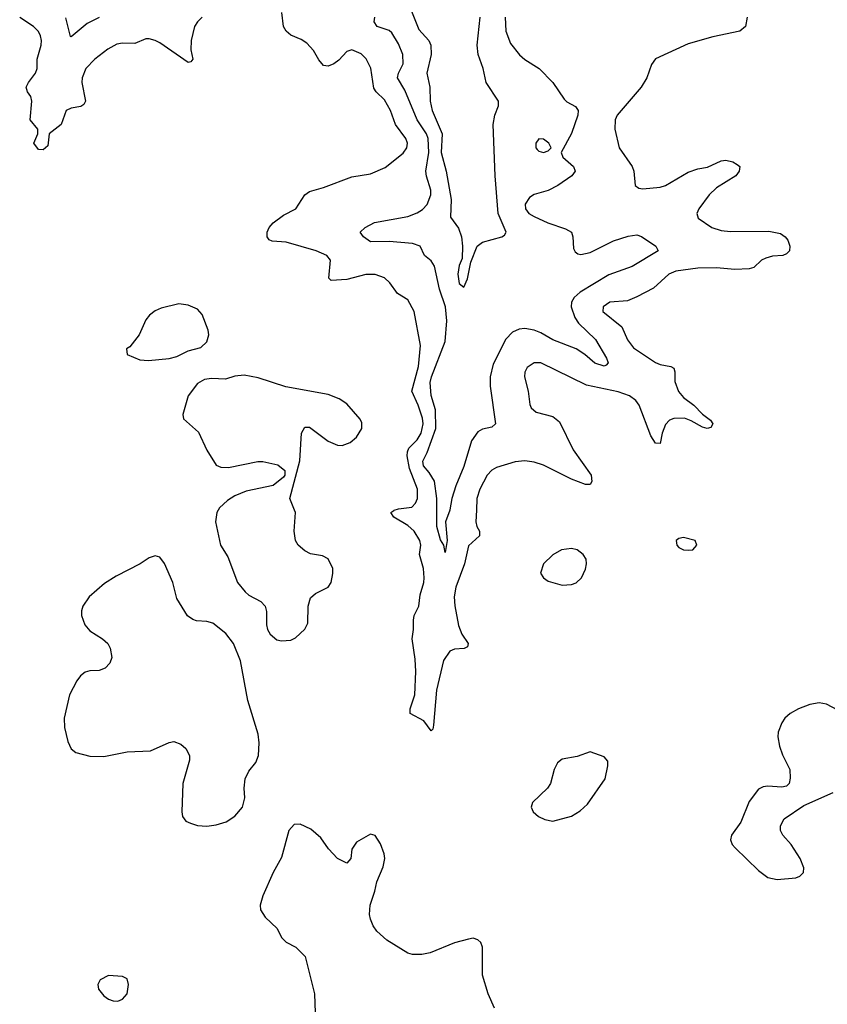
# Model space of a CAD drawing. Header units: inches. Extents: x 1603819 to 1745079, y 385938 to 533966.
# Tile 525 of 561: x 1652630 to 1656084, y 497886 to 502099. Entities that reach past the tile are written whole.
import ezdxf

# ---------------------------------------------------------------- set-up
doc = ezdxf.new("R2010")
doc.units = ezdxf.units.IN
doc.header["$MEASUREMENT"] = 0
doc.layers.add('B6459', color=7, linetype='Continuous')
doc.layers.add('B6550', color=7, linetype='Continuous')

msp = doc.modelspace()

# ---------------------------------------------------------------- linework, layer by layer
at = {"layer": 'B6459', "color": 5}
for points, elevation in [([(1653478.9, 500000), (1653472.9, 499990), (1653468, 499950), (1653489.3, 499850), (1653520.9, 499800.9), (1653562.2, 499690), (1653594, 499650), (1653610, 499636.5), (1653662, 499610), (1653679.5, 499590), (1653686.1, 499566.1), (1653686.3, 499510), (1653690.3, 499490), (1653702, 499470), (1653730, 499444.9), (1653750, 499440.4), (1653790, 499444.4), (1653810, 499454.4), (1653850, 499490.6), (1653862.8, 499517.2), (1653863.5, 499590), (1653874.6, 499625.4), (1653895.8, 499644.2), (1653950, 499670.4), (1653961.7, 499690), (1653969.6, 499729.6), (1653969.6, 499750), (1653950, 499791.8), (1653925.4, 499805.4), (1653874, 499814), (1653850, 499825.6), (1653820.9, 499850), (1653809.6, 499870), (1653804.7, 499910), (1653809.5, 499990), (1653805.4, 500000)], 420), ([(1654583.4, 500000), (1654580.9, 499950), (1654584.8, 499930), (1654596.5, 499910), (1654596.5, 499890), (1654550, 499846.9), (1654532.8, 499770), (1654496, 499670), (1654488.6, 499630), (1654490.9, 499590.9), (1654506.5, 499506.5), (1654520.6, 499470), (1654547.7, 499430), (1654545.1, 499414.9), (1654531.3, 499408.7), (1654490, 499405), (1654470, 499396.5), (1654442.9, 499357.1), (1654412.7, 499230), (1654399.9, 499080.1), (1654396.5, 499063.5), (1654390, 499056), (1654358.5, 499098.5), (1654299.6, 499130), (1654300.4, 499150), (1654319.9, 499210), (1654324.4, 499310), (1654321.9, 499361.9), (1654309.1, 499449.1), (1654314.9, 499490), (1654313.9, 499530), (1654317.8, 499550), (1654336.6, 499590), (1654342.3, 499637.7), (1654358.9, 499690), (1654360.7, 499710), (1654357.4, 499750), (1654339.6, 499810), (1654345.4, 499850), (1654341.6, 499870), (1654317.2, 499910), (1654290, 499935.1), (1654230.8, 499970), (1654217.6, 499990), (1654230, 499999.3), (1654232.1, 500000)], 380), ([(1654469.4, 500000), (1654450.9, 499950), (1654458.8, 499870), (1654450, 499819.3), (1654444.5, 499850), (1654430, 499873.6), (1654413.7, 499930), (1654413.7, 500000)], 360), ([(1656130, 499143.9), (1656080.7, 499170), (1656050, 499176.3), (1656010, 499168.7), (1655961.7, 499150), (1655925.7, 499130), (1655902.3, 499110), (1655890.3, 499090), (1655874.3, 499050), (1655872.7, 499030), (1655879.6, 498990), (1655892.8, 498952.8), (1655923.7, 498890), (1655926.2, 498853.8), (1655920.7, 498830), (1655910, 498819.3), (1655890, 498815.1), (1655830, 498819.6), (1655810, 498816.2), (1655790, 498806), (1655750, 498753.2), (1655714.8, 498665.2), (1655674.4, 498610), (1655670.4, 498590), (1655678, 498570), (1655690, 498555.8), (1655790, 498458.4), (1655830, 498428.4), (1655870, 498420.4), (1655950, 498427.2), (1655966.3, 498433.7), (1655982, 498450), (1655983.6, 498470), (1655967.8, 498510), (1655930, 498569.4), (1655894.5, 498610), (1655884.5, 498630), (1655883.7, 498650), (1655900.5, 498679.5), (1655984.2, 498735.8), (1656110, 498791.5)], 420), ([(1654661.2, 497870), (1654633.2, 497930), (1654609.4, 498010), (1654609, 498130), (1654602, 498150), (1654590, 498162), (1654570, 498169), (1654550, 498165.2), (1654490, 498149.4), (1654386.3, 498106.3), (1654350, 498098.4), (1654310, 498099.5), (1654290, 498104.5), (1654200.3, 498160.3), (1654158.2, 498198.2), (1654142, 498222), (1654131.1, 498250), (1654126.3, 498270), (1654129.6, 498310), (1654149.4, 498370), (1654157, 498410), (1654185.3, 498474.7), (1654191.2, 498510), (1654189.6, 498530), (1654172.9, 498572.9), (1654150, 498608.7), (1654130, 498613.2), (1654070, 498579.5), (1654050.4, 498550), (1654046, 498510), (1654030, 498489.2), (1653990, 498509.3), (1653951, 498551), (1653917.8, 498597.8), (1653875.2, 498635.2), (1653830, 498656.9), (1653804.6, 498655.4), (1653781.6, 498630), (1653750, 498514), (1653714.9, 498450), (1653670.3, 498350), (1653658.7, 498310), (1653659.5, 498290), (1653679.3, 498259.3), (1653730.8, 498210), (1653750, 498171.3), (1653770, 498151.3), (1653811.3, 498130), (1653850.5, 498090.5), (1653890.8, 497930), (1653894, 497850)], 420)]:
    msp.add_lwpolyline(points, dxfattribs=dict(at, elevation=elevation))
at = {"layer": 'B6459', "color": 5, "elevation": 420}
for points in [[(1655470, 499883), (1655450, 499879.6), (1655438, 499870), (1655440.5, 499850), (1655450, 499840.5), (1655470, 499830.4), (1655490, 499828.9), (1655510, 499830.7), (1655526.6, 499850), (1655519.5, 499870)], [(1654990, 499835.8), (1654947.7, 499830), (1654910, 499809.7), (1654870.3, 499770), (1654857.6, 499730), (1654870.5, 499710), (1654890, 499695.8), (1654950, 499678.9), (1654990, 499681.7), (1655010, 499688.8), (1655032.6, 499710), (1655050, 499747.3), (1655055.1, 499770), (1655052.7, 499790), (1655040.4, 499810), (1655014, 499830)], [(1653210, 499805.4), (1653183.2, 499796.8), (1653146, 499770), (1653042.4, 499717.6), (1652993.3, 499686.7), (1652927.7, 499630), (1652900.2, 499590), (1652893.8, 499570), (1652893.8, 499550), (1652909.1, 499510), (1652930, 499483.2), (1652983.8, 499450), (1653006.7, 499430), (1653016.9, 499410), (1653023.6, 499370), (1653015.2, 499344.8), (1652995.9, 499324.1), (1652970, 499314.8), (1652930, 499313.3), (1652910, 499306.6), (1652890, 499291.2), (1652874.9, 499270), (1652843.6, 499210), (1652819.7, 499110), (1652821.7, 499070), (1652835.6, 499010), (1652850, 498979.3), (1652870, 498963.6), (1652930, 498948.2), (1652990, 498945.5), (1653090, 498965.7), (1653190, 498970.3), (1653270, 499006.4), (1653290, 499010.5), (1653319.5, 498999.5), (1653340.3, 498980.3), (1653356.4, 498950), (1653355.8, 498930), (1653328, 498830), (1653323.1, 498710), (1653326, 498690), (1653340.7, 498670), (1653360.5, 498660.5), (1653390.3, 498650.3), (1653430, 498647.7), (1653470, 498653.8), (1653513.2, 498666.8), (1653550, 498690.3), (1653583.1, 498730), (1653592.3, 498770), (1653589.7, 498810.3), (1653595.1, 498850), (1653610, 498882.8), (1653639.5, 498920.5), (1653651.3, 498950), (1653654.9, 499005.1), (1653650, 499042), (1653606.4, 499186.4), (1653575.1, 499355.1), (1653544.8, 499430), (1653512.2, 499472.2), (1653456.6, 499516.6), (1653430, 499523.8), (1653386.1, 499526.1), (1653370, 499531.9), (1653348, 499548), (1653302.5, 499622.5), (1653284.5, 499690), (1653250, 499771.8), (1653230, 499798.9)], [(1655070, 498966.6), (1655014.4, 498945.6), (1654950, 498934.7), (1654930, 498919.5), (1654916, 498890), (1654900.2, 498830), (1654887.4, 498810), (1654823.8, 498750), (1654817.1, 498730), (1654826, 498710), (1654849.2, 498689.2), (1654876.1, 498676.1), (1654910, 498668.9), (1654989.8, 498690.2), (1655027, 498713), (1655058.4, 498741.6), (1655134, 498850), (1655146, 498906), (1655146, 498926), (1655130, 498945.2)], [(1653010, 498009.3), (1652974.8, 497990), (1652964, 497970), (1652966.8, 497950), (1652990, 497922.8), (1653010, 497907.3), (1653030, 497900.7), (1653050, 497899.1), (1653070, 497907.3), (1653089.2, 497930), (1653095.1, 497970), (1653090, 497995.3), (1653070, 498005.2)]]:
    msp.add_lwpolyline(points, close=True, dxfattribs=at)
at = {"layer": 'B6550', "color": 5}
for points, elevation in [([(1654300.5, 502150), (1654337, 502057), (1654380.2, 502010), (1654389.3, 501990), (1654389.4, 501950), (1654372.2, 501870), (1654383.7, 501810), (1654386.2, 501750), (1654394.9, 501710), (1654436.5, 501610), (1654432.9, 501530), (1654453.8, 501450), (1654475.8, 501330), (1654473.4, 501253.4), (1654506.7, 501206.7), (1654519.4, 501170), (1654523.9, 501130), (1654522.5, 501077.5), (1654510, 501047.3), (1654503.5, 501010), (1654510, 500969.5), (1654530, 500954), (1654545.5, 500990), (1654559.4, 501060.6), (1654586.7, 501130), (1654610, 501146.6), (1654692, 501170), (1654703.5, 501176.5), (1654710.6, 501189.4), (1654676.5, 501270), (1654663.6, 501430), (1654654.7, 501650), (1654662.2, 501690), (1654678.3, 501730), (1654678.7, 501750), (1654625.7, 501830), (1654612.3, 501890), (1654591.4, 501950), (1654586.9, 501990), (1654600.1, 502110)], 340), ([(1653410.1, 502109.9), (1653390.2, 502090), (1653378, 502070), (1653363, 502010), (1653362.6, 501970), (1653370.2, 501930), (1653362, 501918), (1653350, 501915.1), (1653230, 501999.2), (1653210, 502009.9), (1653183.8, 502016.2), (1653170, 502016.5), (1653123.1, 501996.9), (1653070, 501998), (1653046.2, 501993.8), (1653007.3, 501972.7), (1652950.8, 501929.2), (1652912.6, 501890), (1652896.9, 501850), (1652896.3, 501830), (1652911, 501750), (1652903.7, 501736.3), (1652892, 501728), (1652850, 501720.7), (1652829.1, 501710), (1652807.9, 501650), (1652755.9, 501610), (1652750, 501558.7), (1652730, 501541.7), (1652710, 501544), (1652689.8, 501570), (1652708.1, 501610), (1652707.2, 501630), (1652674.4, 501670), (1652681.9, 501750), (1652677.4, 501770), (1652663.5, 501790), (1652657.3, 501810), (1652667, 501830), (1652697.8, 501870), (1652704.2, 501890), (1652704.8, 501930), (1652721.7, 501990), (1652722.7, 502010), (1652719.4, 502030), (1652710, 502048.2), (1652688.4, 502070), (1652630, 502108.7)], 380), ([(1652970, 502108.4), (1652918.2, 502081.8), (1652850, 502026), (1652847.3, 502027.3), (1652826.9, 502106.9)], 360), ([(1654232.1, 500000), (1654250, 500005.6), (1654306.7, 500013.4), (1654323.7, 500030), (1654331.4, 500050), (1654330.9, 500090), (1654298, 500178), (1654287.9, 500232.1), (1654288.3, 500250), (1654294.6, 500265.4), (1654330, 500300.6), (1654347.1, 500330), (1654355.9, 500370), (1654353.2, 500393.2), (1654334.8, 500450), (1654306.7, 500510), (1654335.3, 500615.3), (1654344.9, 500704.9), (1654318, 500850), (1654290, 500899.6), (1654246.6, 500926.6), (1654213, 500973), (1654190, 500993.6), (1654150, 501008.2), (1654110, 501008.5), (1654030, 500986.5), (1653962.7, 500982.7), (1653952.8, 500992.8), (1653959.3, 501070), (1653943.5, 501090), (1653898.4, 501110), (1653770, 501147.2), (1653710, 501151.1), (1653696.6, 501156.6), (1653688.3, 501170), (1653688.7, 501190), (1653696.8, 501210), (1653713.5, 501230), (1653758, 501262), (1653810.5, 501289.5), (1653850, 501348.9), (1653870, 501363.6), (1653930, 501380.3), (1654050, 501426.3), (1654130, 501439.5), (1654193.9, 501466.1), (1654270, 501527.4), (1654286.6, 501550), (1654289, 501570), (1654281.7, 501590), (1654237, 501650), (1654216.2, 501710), (1654190, 501755.2), (1654154.4, 501790), (1654145.4, 501805.4), (1654131.6, 501891.6), (1654111.3, 501931.3), (1654090, 501952.6), (1654050, 501969.7), (1654030, 501962.6), (1653994.8, 501925.2), (1653974.3, 501910), (1653950, 501900.6), (1653930, 501902.4), (1653910, 501926.6), (1653887.2, 501967.2), (1653858.5, 501998.5), (1653834.6, 502014.6), (1653790, 502032.2), (1653769.5, 502049.5), (1653758, 502070), (1653750.6, 502130)], 380), ([(1654413.7, 500000), (1654413.6, 500050), (1654403.8, 500123.8), (1654381.5, 500161.5), (1654357.2, 500190), (1654354, 500210), (1654373.4, 500246.6), (1654409.9, 500350), (1654408.5, 500430), (1654389.5, 500490.5), (1654386.2, 500546.2), (1654391.1, 500571.1), (1654450, 500722.4), (1654457.5, 500810), (1654451.9, 500870), (1654425.2, 500945.2), (1654404.8, 501044.8), (1654390, 501067.1), (1654361, 501090), (1654342.6, 501130), (1654310, 501141.2), (1654210, 501149.9), (1654130, 501147.8), (1654100.5, 501170), (1654087, 501190), (1654107.3, 501210), (1654148.3, 501231.7), (1654290, 501256.8), (1654330, 501272.4), (1654353.1, 501286.9), (1654372.5, 501307.5), (1654388.1, 501350), (1654388.2, 501370), (1654369.5, 501429.5), (1654367.7, 501450), (1654380.1, 501530), (1654377.3, 501590), (1654369.9, 501610), (1654330.8, 501670), (1654277.2, 501797.2), (1654246.6, 501850), (1654250.6, 501870), (1654269.9, 501910), (1654269.3, 501950), (1654250, 501995.1), (1654222, 502042), (1654210, 502052.2), (1654159.7, 502070), (1654146.6, 502090), (1654149.3, 502110)], 360), ([(1654706.8, 502110), (1654708.9, 502050), (1654730, 501997.4), (1654767.7, 501947.7), (1654790, 501928.1), (1654852.4, 501890), (1654910.6, 501830.6), (1654958.3, 501758.2), (1654970, 501746.9), (1655007.3, 501727.3), (1655019.1, 501710), (1655016.8, 501690), (1654990, 501611.6), (1654946.8, 501530), (1654953, 501510), (1654999.3, 501470), (1655005.3, 501450), (1654991.7, 501430), (1654931.7, 501390), (1654890, 501368.5), (1654830, 501350.5), (1654810, 501337.8), (1654792.2, 501310), (1654792.9, 501290), (1654807.1, 501270), (1654830, 501257.3), (1654889, 501230), (1654964.5, 501204.5), (1654990.1, 501190.1), (1654996.3, 501170), (1654999.4, 501119.4), (1655005.4, 501105.4), (1655017.2, 501097.2), (1655030, 501093.6), (1655070, 501102.6), (1655170, 501152.1), (1655232.6, 501172.6), (1655270, 501178.7), (1655290, 501170.6), (1655350.5, 501130), (1655360.5, 501110), (1655250, 501042.3), (1655150, 501006.8), (1655027.4, 500932.6), (1655002.1, 500910), (1654990.6, 500890), (1654989.2, 500870), (1655004.4, 500824.4), (1655020.3, 500800.3), (1655092.4, 500730), (1655139.5, 500650), (1655147.7, 500630), (1655139.2, 500620.8), (1655130, 500616.2), (1655090, 500628.7), (1655046.8, 500666.8), (1655010.7, 500690.7), (1654910, 500728.4), (1654858.5, 500758.5), (1654830, 500769.9), (1654790, 500776.8), (1654765.8, 500774.3), (1654738.1, 500761.9), (1654708.8, 500731.2), (1654655.2, 500624.8), (1654642, 500570), (1654642.1, 500530), (1654664.9, 500370), (1654650, 500355.1), (1654610, 500346.2), (1654590, 500335.1), (1654563.1, 500296.9), (1654530, 500187.3), (1654495.6, 500104.4), (1654478.6, 500050), (1654470, 500001.6), (1654469.4, 500000)], 360), ([(1655742, 502110), (1655734.8, 502070), (1655710.8, 502050), (1655594.7, 502025.3), (1655490, 501996), (1655350, 501931.8), (1655332.7, 501907.3), (1655312.4, 501850), (1655288.2, 501810), (1655185.4, 501690), (1655176.9, 501670), (1655175.9, 501630), (1655194.2, 501550), (1655250.2, 501470), (1655256.9, 501450), (1655263, 501390), (1655278, 501378), (1655295.1, 501375.1), (1655370, 501382), (1655392.4, 501390), (1655490, 501446), (1655530, 501460.1), (1655571.6, 501468.4), (1655630, 501494.4), (1655650, 501498), (1655680.7, 501490), (1655699.5, 501479.5), (1655710.3, 501470), (1655707.4, 501450), (1655692.9, 501430), (1655610, 501379.5), (1655579.4, 501350), (1655534.9, 501290), (1655526, 501270), (1655532.4, 501250), (1655590.1, 501210.1), (1655630, 501196.8), (1655670, 501193), (1655834.5, 501194.5), (1655884.2, 501184.2), (1655903.8, 501170), (1655915, 501155), (1655923.6, 501130), (1655922.6, 501110), (1655910, 501097.4), (1655894, 501090), (1655850, 501086.6), (1655821.1, 501078.9), (1655803.7, 501070), (1655770, 501039.1), (1655750, 501033.1), (1655689.4, 501030.6), (1655610, 501036.9), (1655530, 501036.1), (1655436.8, 501023.2), (1655407.1, 501010), (1655341.2, 500950), (1655270, 500912.4), (1655230, 500896.1), (1655154.8, 500890), (1655126.3, 500870), (1655124.9, 500850), (1655205.1, 500785.1), (1655230, 500728.3), (1655255.3, 500695.3), (1655350, 500631.7), (1655370, 500623.3), (1655415.5, 500615.5), (1655427.6, 500607.6), (1655432.1, 500592.1), (1655432.8, 500550), (1655448.3, 500508.3), (1655470, 500481.8), (1655513.7, 500450), (1655550, 500410.3), (1655585.3, 500385.3), (1655595.5, 500370), (1655586, 500354), (1655570.2, 500349.8), (1655550, 500355.8), (1655502.6, 500382.6), (1655473.4, 500393.4), (1655428, 500392), (1655410, 500384.8), (1655393.1, 500366.9), (1655378.2, 500330), (1655370, 500285.2), (1655350, 500287), (1655330, 500317.6), (1655280.4, 500450), (1655265.2, 500470), (1655238.5, 500490), (1655190, 500506.1), (1655054.8, 500534.8), (1654859.3, 500630), (1654830, 500630.7), (1654801.3, 500610), (1654791.3, 500590), (1654788.7, 500570), (1654805.4, 500510), (1654812.3, 500452.3), (1654818.3, 500438.3), (1654839.1, 500419.1), (1654910, 500401.5), (1654938.7, 500378.7), (1654997.9, 500257.9), (1655074.6, 500150), (1655077.3, 500122.7), (1655070.3, 500109.7), (1655050, 500109.8), (1654990, 500132.5), (1654870, 500193), (1654830, 500205.4), (1654790, 500210.9), (1654750, 500206.6), (1654670, 500183.2), (1654650, 500171.7), (1654630, 500149.8), (1654598, 500090), (1654585.9, 500050), (1654583.4, 500000)], 380), ([(1653805.4, 500000), (1653785.1, 500050), (1653828.2, 500211.8), (1653835.8, 500330), (1653850, 500354.9), (1653870, 500355.8), (1653950, 500295.6), (1653990, 500278.9), (1654010, 500276.5), (1654043.7, 500290), (1654070, 500313), (1654093.3, 500350), (1654094, 500374), (1654086.6, 500390), (1654030, 500455.1), (1653997.1, 500477.1), (1653950, 500495.6), (1653768.5, 500528.5), (1653650, 500566.9), (1653590, 500577.3), (1653550, 500574), (1653510, 500560.5), (1653450, 500563.6), (1653421.1, 500558.9), (1653390, 500542), (1653350.3, 500489.7), (1653328.4, 500410), (1653330.4, 500390.4), (1653394.3, 500334.3), (1653430, 500257.3), (1653470, 500193.4), (1653490, 500184.6), (1653523, 500183), (1653648.7, 500208.7), (1653670, 500208.8), (1653734.6, 500194.6), (1653764, 500170), (1653764, 500150), (1653758.4, 500141.6), (1653714.7, 500105.3), (1653598, 500082), (1653550, 500061.6), (1653519.1, 500040.9), (1653484.9, 500010), (1653478.9, 500000)], 420)]:
    msp.add_lwpolyline(points, dxfattribs=dict(at, elevation=elevation))
for points, elevation in [([(1654850, 501589.2), (1654838, 501570), (1654838, 501550), (1654843.1, 501543.1), (1654850, 501536.3), (1654870, 501530.6), (1654890, 501537.3), (1654902.7, 501550), (1654894, 501570), (1654870, 501587)], 360), ([(1653310, 500882.6), (1653235.8, 500864.2), (1653210, 500853.3), (1653185.7, 500834.3), (1653170, 500815.1), (1653141.6, 500750), (1653101.1, 500698.9), (1653087.3, 500690), (1653090, 500666.8), (1653143.4, 500643.4), (1653180.9, 500640.9), (1653270, 500648.9), (1653302.3, 500657.7), (1653350, 500682.4), (1653404.2, 500695.8), (1653430, 500720.7), (1653438.5, 500750), (1653436.1, 500770), (1653410, 500837), (1653390, 500859.7), (1653350, 500877.4)], 420)]:
    msp.add_lwpolyline(points, close=True, dxfattribs=dict(at, elevation=elevation))

doc.saveas('drawing.dxf')
